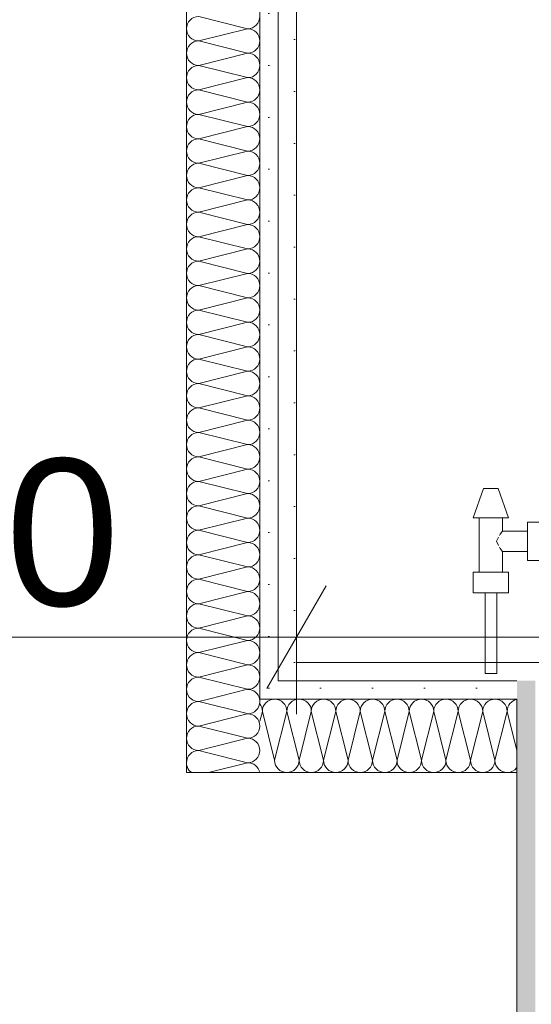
# Model space of a CAD drawing. Header units: metres. Extents: x -3.6 to 84.5, y -11 to 16.8.
# Tile 444 of 656: x 44.201 to 44.55, y 3.002 to 3.673. Entities that reach past the tile are written whole.
import ezdxf

# ---------------------------------------------------------------- set-up
doc = ezdxf.new("R2010")
doc.units = ezdxf.units.M
doc.header["$MEASUREMENT"] = 0
doc.linetypes.add('Wipeout_Contour', pattern=[1, 0, -1])
for name, color, linetype in [('152 - Bemaßung_ Beschriftung.Ausbau', 7, 'Continuous'), ('606 - Struktur.Wand Innen Ausbau', 7, 'Continuous'), ('801 - HKLSE.Heizung_ Klima_ Lüftung', 7, 'Continuous'), ('Neubau_606 - Struktur.Wand Innen Ausbau', 7, 'Continuous'), ('Neubau_650 - Abdeckung.Fußboden Aufbau', 7, 'Continuous')]:
    doc.layers.add(name, color=color, linetype=linetype)
doc.styles.add('ERSTELLTER_STIL_2', font='txt')
doc.dimstyles.new('ERSTELLTER_STIL__3', dxfattribs={"dimtxt": 0.1, "dimasz": 0.0532, "dimexe": 0.18, "dimexo": 0.0625, "dimgap": 0, "dimtad": 1, "dimtih": 1, "dimtoh": 1, "dimzin": 0, "dimdsep": 46, "dimtxsty": 'ERSTELLTER_STIL_2', "dimblk": 'ARROWHEAD_2', "dimblk1": 'ARROWHEAD_2', "dimblk2": 'ARROWHEAD_2', "dimcen": 0.09, "dimse1": 1, "dimse2": 1, "dimclrd": 7, "dimclre": 7, "dimclrt": 7, "dimazin": 0, "dimtfac": 1, "dimtdec": 4, "dimtmove": 0, "dimatfit": 3, "dimfxl": 1, "dimtolj": 1, "dimtzin": 0, "dimarcsym": 0})
pattern_1 = [(45, (0, 0), (-0.01767767, 0.01767767), [0, -0.025])]

# ---------------------------------------------------------------- blocks, each defined once
blk = doc.blocks.new('*X151')
at = {"layer": 'Neubau_606 - Struktur.Wand Innen Ausbau', "color": 7, "linetype": 'Continuous', "lineweight": 5}
for p, q in [((44.35666, 3.2), (44.35443, 3.19944)), ((44.35666, 3.2), (44.35532, 3.20033)), ((44.35666, 3.18333), (44.34199, 3.187)), ((44.35666, 3.18333), (44.33221, 3.17722)), ((44.35666, 3.16667), (44.32866, 3.17367)), ((44.35666, 3.16667), (44.32999, 3.16))]:
    blk.add_line(p, q, dxfattribs=at)
for centre, start, end in [((44.35666, 3.20833), 270, 0), ((44.35666, 3.20833), 0, 10.55076), ((44.35666, 3.19167), 0, 90), ((44.35666, 3.19167), 270, 0), ((44.35666, 3.175), 0, 90), ((44.35666, 3.175), 270, 0), ((44.35666, 3.15833), 11.53774, 90), ((44.32332, 3.16667), 216.86935, 233.12882)]:
    blk.add_arc(centre, 0.00833, start, end, dxfattribs=at)
blk = doc.blocks.new('*X152')
at = {"layer": 'Neubau_606 - Struktur.Wand Innen Ausbau', "color": 7, "linetype": 'Continuous', "lineweight": 5}
for p, q in [((44.32999, 3.21), (44.32332, 3.20833)), ((44.35532, 3.20033), (44.32332, 3.20833)), ((44.35443, 3.19944), (44.32332, 3.19167)), ((44.34199, 3.187), (44.32332, 3.19167)), ((44.33221, 3.17722), (44.32332, 3.175)), ((44.32866, 3.17367), (44.32332, 3.175))]:
    blk.add_line(p, q, dxfattribs=at)
for centre, start, end in [((44.32332, 3.2), 90, 180), ((44.32332, 3.21667), 233.12882, 270), ((44.35666, 3.20833), 10.55076, 11.53774), ((44.32332, 3.2), 180, 270), ((44.32332, 3.18333), 90, 180), ((44.32332, 3.18333), 180, 270), ((44.32332, 3.16667), 90, 180), ((44.32332, 3.16667), 180, 216.86935)]:
    blk.add_arc(centre, 0.00833, start, end, dxfattribs=at)
blk = doc.blocks.new('*X153')
at = {"layer": 'Neubau_606 - Struktur.Wand Innen Ausbau', "color": 7, "linetype": 'Continuous', "lineweight": 5}
for p, q in [((44.35666, 3.66667), (44.32332, 3.675)), ((44.35666, 3.66667), (44.32332, 3.65833)), ((44.35666, 3.65), (44.32332, 3.65833)), ((44.35666, 3.65), (44.32332, 3.64167)), ((44.35666, 3.63333), (44.32332, 3.64167)), ((44.35666, 3.63333), (44.32332, 3.625)), ((44.35666, 3.61667), (44.32332, 3.625)), ((44.35666, 3.61667), (44.32332, 3.60833)), ((44.35666, 3.6), (44.32332, 3.60833)), ((44.35666, 3.6), (44.32332, 3.59167)), ((44.35666, 3.58333), (44.32332, 3.59167)), ((44.35666, 3.58333), (44.32332, 3.575)), ((44.35666, 3.56667), (44.32332, 3.575)), ((44.35666, 3.56667), (44.32332, 3.55833)), ((44.35666, 3.55), (44.32332, 3.55833)), ((44.35666, 3.55), (44.32332, 3.54167)), ((44.35666, 3.53333), (44.32332, 3.54167)), ((44.35666, 3.53333), (44.32332, 3.525)), ((44.35666, 3.51667), (44.32332, 3.525)), ((44.35666, 3.51667), (44.32332, 3.50833)), ((44.35666, 3.5), (44.32332, 3.50833)), ((44.35666, 3.5), (44.32332, 3.49167)), ((44.35666, 3.48333), (44.32332, 3.49167)), ((44.35666, 3.48333), (44.32332, 3.475)), ((44.35666, 3.46667), (44.32332, 3.475)), ((44.35666, 3.46667), (44.32332, 3.45833)), ((44.35666, 3.45), (44.32332, 3.45833)), ((44.35666, 3.45), (44.32332, 3.44167)), ((44.35666, 3.43333), (44.32332, 3.44167)), ((44.35666, 3.43333), (44.32332, 3.425)), ((44.35666, 3.41667), (44.32332, 3.425)), ((44.35666, 3.41667), (44.32332, 3.40833)), ((44.35666, 3.4), (44.32332, 3.40833)), ((44.35666, 3.4), (44.32332, 3.39167)), ((44.35666, 3.38333), (44.32332, 3.39167)), ((44.35666, 3.38333), (44.32332, 3.375)), ((44.35666, 3.36667), (44.32332, 3.375)), ((44.35666, 3.36667), (44.32332, 3.35833)), ((44.35666, 3.35), (44.32332, 3.35833)), ((44.35666, 3.35), (44.32332, 3.34167)), ((44.35666, 3.33333), (44.32332, 3.34167)), ((44.35666, 3.33333), (44.32332, 3.325)), ((44.35666, 3.31667), (44.32332, 3.325)), ((44.35666, 3.31667), (44.32332, 3.30833)), ((44.35666, 3.3), (44.32332, 3.30833)), ((44.35666, 3.3), (44.32332, 3.29167)), ((44.35666, 3.28333), (44.32332, 3.29167)), ((44.35666, 3.28333), (44.32332, 3.275)), ((44.35666, 3.26667), (44.32332, 3.275)), ((44.35666, 3.26667), (44.32332, 3.25833)), ((44.35666, 3.25), (44.32332, 3.25833)), ((44.35666, 3.25), (44.32332, 3.24167)), ((44.35666, 3.23333), (44.32332, 3.24167)), ((44.35666, 3.23333), (44.32332, 3.225)), ((44.35666, 3.21667), (44.32332, 3.225)), ((44.35666, 3.21667), (44.32999, 3.21))]:
    blk.add_line(p, q, dxfattribs=at)
for centre, start, end in [((44.32332, 3.66667), 90, 180), ((44.35666, 3.675), 270, 0), ((44.32332, 3.66667), 180, 270), ((44.35666, 3.65833), 0, 90), ((44.32332, 3.65), 90, 180), ((44.35666, 3.65833), 270, 0), ((44.32332, 3.65), 180, 270), ((44.35666, 3.64167), 0, 90), ((44.32332, 3.63333), 90, 180), ((44.35666, 3.64167), 270, 0), ((44.32332, 3.63333), 180, 270), ((44.35666, 3.625), 0, 90), ((44.32332, 3.61667), 90, 180), ((44.35666, 3.625), 270, 0), ((44.32332, 3.61667), 180, 270), ((44.35666, 3.60833), 0, 90), ((44.32332, 3.6), 90, 180), ((44.35666, 3.60833), 270, 0), ((44.32332, 3.6), 180, 270), ((44.35666, 3.59167), 0, 90), ((44.32332, 3.58333), 90, 180), ((44.35666, 3.59167), 270, 0), ((44.32332, 3.58333), 180, 270), ((44.35666, 3.575), 0, 90), ((44.32332, 3.56667), 90, 180), ((44.35666, 3.575), 270, 0), ((44.32332, 3.56667), 180, 270), ((44.35666, 3.55833), 0, 90), ((44.32332, 3.55), 90, 180), ((44.35666, 3.55833), 270, 0), ((44.32332, 3.55), 180, 270), ((44.35666, 3.54167), 0, 90), ((44.32332, 3.53333), 90, 180), ((44.35666, 3.54167), 270, 0), ((44.32332, 3.53333), 180, 270), ((44.35666, 3.525), 0, 90), ((44.32332, 3.51667), 90, 180), ((44.35666, 3.525), 270, 0), ((44.32332, 3.51667), 180, 270), ((44.35666, 3.50833), 0, 90), ((44.32332, 3.5), 90, 180), ((44.35666, 3.50833), 270, 0), ((44.32332, 3.5), 180, 270), ((44.35666, 3.49167), 0, 90), ((44.32332, 3.48333), 90, 180), ((44.35666, 3.49167), 270, 0), ((44.32332, 3.48333), 180, 270), ((44.35666, 3.475), 0, 90), ((44.32332, 3.46667), 90, 180), ((44.35666, 3.475), 270, 0), ((44.32332, 3.46667), 180, 270), ((44.35666, 3.45833), 0, 90), ((44.32332, 3.45), 90, 180), ((44.35666, 3.45833), 270, 0), ((44.32332, 3.45), 180, 270), ((44.35666, 3.44167), 0, 90), ((44.32332, 3.43333), 90, 180), ((44.35666, 3.44167), 270, 0), ((44.32332, 3.43333), 180, 270), ((44.35666, 3.425), 0, 90), ((44.32332, 3.41667), 90, 180), ((44.35666, 3.425), 270, 0), ((44.32332, 3.41667), 180, 270), ((44.35666, 3.40833), 0, 90), ((44.32332, 3.4), 90, 180), ((44.35666, 3.40833), 270, 0), ((44.32332, 3.4), 180, 270), ((44.35666, 3.39167), 0, 90), ((44.32332, 3.38333), 90, 180), ((44.35666, 3.39167), 270, 0), ((44.32332, 3.38333), 180, 270), ((44.35666, 3.375), 0, 90), ((44.32332, 3.36667), 90, 180), ((44.35666, 3.375), 270, 0), ((44.32332, 3.36667), 180, 270), ((44.35666, 3.35833), 0, 90), ((44.32332, 3.35), 90, 180), ((44.35666, 3.35833), 270, 0), ((44.32332, 3.35), 180, 270), ((44.35666, 3.34167), 0, 90), ((44.32332, 3.33333), 90, 180), ((44.35666, 3.34167), 270, 0), ((44.32332, 3.33333), 180, 270), ((44.35666, 3.325), 0, 90), ((44.32332, 3.31667), 90, 180), ((44.35666, 3.325), 270, 0), ((44.32332, 3.31667), 180, 270), ((44.35666, 3.30833), 0, 90), ((44.32332, 3.3), 90, 180), ((44.35666, 3.30833), 270, 0), ((44.32332, 3.3), 180, 270), ((44.35666, 3.29167), 0, 90), ((44.32332, 3.28333), 90, 180), ((44.35666, 3.29167), 270, 0), ((44.32332, 3.28333), 180, 270), ((44.35666, 3.275), 0, 90), ((44.32332, 3.26667), 90, 180), ((44.35666, 3.275), 270, 0), ((44.32332, 3.26667), 180, 270), ((44.35666, 3.25833), 0, 90), ((44.32332, 3.25), 90, 180), ((44.35666, 3.25833), 270, 0), ((44.32332, 3.25), 180, 270), ((44.35666, 3.24167), 0, 90), ((44.32332, 3.23333), 90, 180), ((44.35666, 3.24167), 270, 0), ((44.32332, 3.23333), 180, 270), ((44.35666, 3.225), 0, 90), ((44.32332, 3.21667), 90, 180), ((44.35666, 3.225), 270, 0), ((44.32332, 3.21667), 180, 233.12882), ((44.35666, 3.20833), 11.53774, 90)]:
    blk.add_arc(centre, 0.00833, start, end, dxfattribs=at)
blk = doc.blocks.new('*X161')
at = {"layer": 'Neubau_606 - Struktur.Wand Innen Ausbau', "color": 7, "linetype": 'Continuous', "lineweight": 5}
for p, q in [((44.36667, 3.20167), (44.36499, 3.19496)), ((44.36667, 3.20167), (44.375, 3.16833)), ((44.38333, 3.20167), (44.375, 3.16833)), ((44.38333, 3.20167), (44.39167, 3.16833)), ((44.4, 3.20167), (44.39167, 3.16833)), ((44.4, 3.20167), (44.40833, 3.16833)), ((44.41667, 3.20167), (44.40833, 3.16833)), ((44.41667, 3.20167), (44.425, 3.16833)), ((44.43333, 3.20167), (44.425, 3.16833)), ((44.43333, 3.20167), (44.44167, 3.16833)), ((44.45, 3.20167), (44.44167, 3.16833)), ((44.45, 3.20167), (44.45833, 3.16833)), ((44.46667, 3.20167), (44.45833, 3.16833)), ((44.46667, 3.20167), (44.475, 3.16833)), ((44.48333, 3.20167), (44.475, 3.16833)), ((44.48333, 3.20167), (44.49167, 3.16833)), ((44.5, 3.20167), (44.49167, 3.16833)), ((44.5, 3.20167), (44.50833, 3.16833)), ((44.51667, 3.20167), (44.50833, 3.16833)), ((44.51667, 3.20167), (44.525, 3.16833)), ((44.53333, 3.20167), (44.525, 3.16833)), ((44.53333, 3.20167), (44.53999, 3.17504))]:
    blk.add_line(p, q, dxfattribs=at)
for centre, start, end in [((44.35833, 3.20167), 0, 36.9812), ((44.375, 3.20167), 90, 180), ((44.375, 3.20167), 0, 90), ((44.39167, 3.20167), 90, 180), ((44.39167, 3.20167), 0, 90), ((44.40833, 3.20167), 90, 180), ((44.40833, 3.20167), 0, 90), ((44.425, 3.20167), 90, 180), ((44.425, 3.20167), 0, 90), ((44.44167, 3.20167), 90, 180), ((44.44167, 3.20167), 0, 90), ((44.45833, 3.20167), 90, 180), ((44.45833, 3.20167), 0, 90), ((44.475, 3.20167), 90, 180), ((44.475, 3.20167), 0, 90), ((44.49167, 3.20167), 90, 180), ((44.49167, 3.20167), 0, 90), ((44.50833, 3.20167), 90, 180), ((44.50833, 3.20167), 0, 90), ((44.525, 3.20167), 90, 180), ((44.525, 3.20167), 0, 90), ((44.54167, 3.20167), 101.61419, 180), ((44.38333, 3.16833), 180, 270), ((44.38333, 3.16833), 270, 0), ((44.4, 3.16833), 180, 270), ((44.4, 3.16833), 270, 0), ((44.41667, 3.16833), 180, 270), ((44.41667, 3.16833), 270, 0), ((44.43333, 3.16833), 180, 270), ((44.43333, 3.16833), 270, 0), ((44.45, 3.16833), 180, 270), ((44.45, 3.16833), 270, 0), ((44.46667, 3.16833), 180, 270), ((44.46667, 3.16833), 270, 0), ((44.48333, 3.16833), 180, 270), ((44.48333, 3.16833), 270, 0), ((44.5, 3.16833), 180, 270), ((44.5, 3.16833), 270, 0), ((44.51667, 3.16833), 180, 270), ((44.51667, 3.16833), 270, 0), ((44.53333, 3.16833), 180, 270), ((44.36667, 3.16833), 258.39479, 270), ((44.53333, 3.16833), 270, 323.00418)]:
    blk.add_arc(centre, 0.00833, start, end, dxfattribs=at)
blk = doc.blocks.new('*D607')
at = {"layer": '152 - Bemaßung_ Beschriftung.Ausbau', "color": 7, "linetype": 'Continuous', "lineweight": 5}
for p, q in [((43.98999, 3.19973), (43.98999, 3.30473)), ((44.38999, 3.19973), (44.38999, 3.30473)), ((44.0102, 3.28723), (43.96978, 3.21723)), ((44.4102, 3.28723), (44.36978, 3.21723)), ((43.98999, 3.25223), (44.38999, 3.25223))]:
    blk.add_line(p, q, dxfattribs=at)
at = {"layer": '152 - Bemaßung_ Beschriftung.Ausbau', "color": 7, "lineweight": 5, "insert": (44.1141, 3.27223), "char_height": 0.1, "attachment_point": 7, "style": 'ERSTELLTER_STIL_2'}
blk.add_mtext('\\A1;{\\pql;\\fArial|b0|i0|c0|p38;40}', dxfattribs=at)
blk = doc.blocks.new('ARROWHEAD_2')
at = {"color": 0, "linetype": 'Continuous', "lineweight": 0}
for p, q in [((-0.378, -0.655), (0.378, 0.655)), ((0, 0), (-1, 0))]:
    blk.add_line(p, q, dxfattribs=at)
blk = doc.blocks.new('*D608')
at = {"layer": '152 - Bemaßung_ Beschriftung.Ausbau', "color": 7, "linetype": 'Continuous', "lineweight": 5}
for p, q in [((44.38999, 3.19973), (44.38999, 3.30473)), ((45.515, 3.19973), (45.515, 3.30473)), ((44.4102, 3.28723), (44.36978, 3.21723)), ((45.53521, 3.28723), (45.49479, 3.21723)), ((44.38999, 3.25223), (45.515, 3.25223))]:
    blk.add_line(p, q, dxfattribs=at)
at = {"layer": '152 - Bemaßung_ Beschriftung.Ausbau', "color": 7, "lineweight": 5, "char_height": 0.1, "attachment_point": 7, "style": 'ERSTELLTER_STIL_2'}
for s, insert in [('\\A1;{\\pql;\\fArial|b0|i0|c0|p38;1,12\\fArial|b0|i0|c0|p38;\\A1{\\H.66x;\\S5^  ;}}', (44.75648, 3.25282)), ('\\A1;{\\pql;\\fArial|b0|i0|c0|p38;3}', (45.41888, 3.27223))]:
    blk.add_mtext(s, dxfattribs=dict(at, insert=insert))
blk = doc.blocks.new('*D644')
at = {"layer": '152 - Bemaßung_ Beschriftung.Ausbau', "color": 7, "linetype": 'Continuous', "lineweight": 5}
for p, q in [((-0.165, -10.6375), (-0.165, -10.5325)), ((62.42503, -10.6375), (62.42503, -10.5325)), ((-0.14479, -10.55), (-0.18521, -10.62)), ((62.40482, -10.62), (62.44523, -10.55)), ((-0.19923, -10.585), (-0.165, -10.585)), ((-0.165, -10.585), (62.42503, -10.585)), ((62.42503, -10.585), (62.45926, -10.585))]:
    blk.add_line(p, q, dxfattribs=at)
at = {"layer": '152 - Bemaßung_ Beschriftung.Ausbau', "color": 7, "lineweight": 5, "insert": (30.95904, -10.565), "char_height": 0.1, "attachment_point": 7, "style": 'ERSTELLTER_STIL_2'}
blk.add_mtext('\\A1;{\\pql;\\fArial|b0|i0|c0|p38;62,59}', dxfattribs=at)

msp = doc.modelspace()

# ---------------------------------------------------------------- hatches: boundary and pattern name
at = {"layer": '606 - Struktur.Wand Innen Ausbau', "linetype": 'Continuous', "lineweight": 0, "true_color": 0x000000}
h = msp.add_hatch(dxfattribs=at)
h.set_pattern_fill('Gips_0001', color=18, style=0, pattern_type=2)
h.set_pattern_definition(pattern_1)
h.paths.add_polyline_path([(44.53999, 3.2225), (44.53999, 0.255), (44.55249, 0.255), (44.55249, 3.2225)])
at = {"layer": 'Neubau_606 - Struktur.Wand Innen Ausbau', "linetype": 'Continuous', "lineweight": 0, "true_color": 0x000000}
h = msp.add_hatch(dxfattribs=at)
h.set_pattern_fill('Gips_0001', color=18, style=0, pattern_type=2)
h.set_pattern_definition(pattern_1)
h.paths.add_polyline_path([(44.37749, 4.1475), (44.37749, 3.235), (44.38999, 3.235), (44.38999, 4.1475)])
h = msp.add_hatch(dxfattribs=at)
h.set_pattern_fill('Gips_0001', color=18, style=0, pattern_type=2)
h.set_pattern_definition(pattern_1)
h.paths.add_polyline_path([(44.36499, 4.135), (44.36499, 3.2225), (44.37749, 3.2225), (44.37749, 4.135)])
h = msp.add_hatch(dxfattribs=at)
h.set_pattern_fill('Gips_0001', color=18, style=0, pattern_type=2)
h.set_pattern_definition(pattern_1)
h.paths.add_polyline_path([(44.38999, 3.235), (44.37749, 3.2225), (44.38999, 3.2225)])
h = msp.add_hatch(dxfattribs=at)
h.set_pattern_fill('Gips_0001', color=18, style=0, pattern_type=2)
h.set_pattern_definition(pattern_1)
h.paths.add_polyline_path([(44.38999, 3.235), (44.37749, 3.235), (44.37749, 3.2225)])
h = msp.add_hatch(dxfattribs=at)
h.set_pattern_fill('Gips_0001', color=18, style=0, pattern_type=2)
h.set_pattern_definition(pattern_1)
h.paths.add_polyline_path([(44.37749, 3.2225), (44.36499, 3.21), (44.37749, 3.21)])
h = msp.add_hatch(dxfattribs=at)
h.set_pattern_fill('Gips_0001', color=18, style=0, pattern_type=2)
h.set_pattern_definition(pattern_1)
h.paths.add_polyline_path([(44.37749, 3.2225), (44.36499, 3.2225), (44.36499, 3.21)])
h = msp.add_hatch(dxfattribs=at)
h.set_pattern_fill('Gips_0001', color=18, style=0, pattern_type=2)
h.set_pattern_definition(pattern_1)
h.paths.add_polyline_path([(44.37749, 3.21), (44.53999, 3.21), (44.53999, 3.2225), (44.37749, 3.2225)])
at = {"layer": 'Neubau_650 - Abdeckung.Fußboden Aufbau', "linetype": 'Continuous', "lineweight": 13, "true_color": 0xafafaf}
h = msp.add_hatch(dxfattribs=at)
h.set_pattern_fill('Raster_60x60_Fuge_2mm_0001', color=253, style=0, pattern_type=2)
h.set_pattern_definition([(360, (44.814, 4.89), (4e-09, 0.602), []), (90, (44.814, 4.89), (-0.602, 4e-09), [])])
h.paths.add_polyline_path([(45.42019, 5.76), (44.38999, 5.76), (44.38999, 3.235), (47.04499, 3.235), (47.04499, 4.89), (46.61999, 4.89), (46.61999, 5.18998), (45.42019, 5.18998)])

# ---------------------------------------------------------------- linework, layer by layer
at = {"layer": '606 - Struktur.Wand Innen Ausbau', "color": 7, "linetype": 'Continuous', "lineweight": 5, "flags": 128}
msp.add_lwpolyline([(44.53999, 3.21), (44.53999, 0.255)], dxfattribs=at)
at = {"layer": 'Neubau_606 - Struktur.Wand Innen Ausbau', "color": 1, "linetype": 'Continuous', "lineweight": 5}
for p, q in [((44.37749, 3.2225), (44.37749, 4.135)), ((44.36499, 3.21), (44.36499, 4.085)), ((44.53999, 3.2225), (44.37749, 3.2225)), ((44.36499, 3.21), (44.37749, 3.21)), ((44.36499, 3.21), (44.37749, 3.21)), ((44.53999, 3.21), (44.37749, 3.21))]:
    msp.add_line(p, q, dxfattribs=at)
at = {"layer": 'Neubau_606 - Struktur.Wand Innen Ausbau', "color": 1, "linetype": 'Continuous', "lineweight": 5, "flags": 128}
for points in [[(44.38999, 3.235), (44.38999, 4.16)], [(44.31499, 4.085), (44.31499, 3.16)], [(44.53999, 3.21), (44.53999, 3.16)], [(44.31499, 3.16), (44.36499, 3.16)], [(44.36499, 3.16), (44.53999, 3.16)]]:
    msp.add_lwpolyline(points, dxfattribs=at)
at = {"layer": 'Neubau_650 - Abdeckung.Fußboden Aufbau', "color": 1, "linetype": 'Continuous', "lineweight": 13, "flags": 128}
for points in [[(44.38999, 3.235), (47.04499, 3.235), (47.04499, 4.89), (46.61999, 4.89), (46.61999, 5.18998), (45.42019, 5.18998), (45.42019, 5.76)], [(44.38999, 4.775), (44.38999, 3.235)]]:
    msp.add_lwpolyline(points, dxfattribs=at)

# ---------------------------------------------------------------- block references
at = {"layer": 'Neubau_606 - Struktur.Wand Innen Ausbau', "color": 1, "lineweight": 13}
for name in ['*X153', '*X152', '*X151', '*X161']:
    msp.add_blockref(name, (0, 0), dxfattribs=at)

# ---------------------------------------------------------------- dimensions: what is measured, and where the dimension line sits
at = {"layer": '152 - Bemaßung_ Beschriftung.Ausbau', "color": 7, "linetype": 'Continuous', "lineweight": 5}
dim = msp.add_linear_dim(base=(44.38999, 3.25223), p1=(43.98999, 3.72), p2=(44.38999, 3.235), dimstyle='ERSTELLTER_STIL__3', dxfattribs=at)
dim.commit()
dim.dimension.update_dxf_attribs({"geometry": '*D607', "text_midpoint": (44.19034, 3.32223), "dimtype": 160})

# ---------------------------------------------------------------- next in the draw order: wipeouts: each hides what was drawn before it
at = {"color": 254, "linetype": 'Wipeout_Contour', "lineweight": 0, "ltscale": 1431.99919}
msp.add_wipeout([(44.58224, 3.33049), (44.57224, 3.33049), (44.57224, 3.3255), (44.56224, 3.3255), (44.56224, 3.3305), (44.54724, 3.3305), (44.54724, 3.3245), (44.53024, 3.3245), (44.53024, 3.3335), (44.53424, 3.3335), (44.52724, 3.3535), (44.51724, 3.3535), (44.51024, 3.3335), (44.51424, 3.3335), (44.51424, 3.2965), (44.51024, 3.2965), (44.51024, 3.2825), (44.51824, 3.2825), (44.51824, 3.2275), (44.52624, 3.2275), (44.52624, 3.2825), (44.53424, 3.2825), (44.53424, 3.2965), (44.53024, 3.2965), (44.53024, 3.3105), (44.54724, 3.3105), (44.54724, 3.3045), (44.56224, 3.3045), (44.56224, 3.3095), (44.57224, 3.3095), (44.57224, 3.30451), (44.58224, 3.30451)], dxfattribs=at).dxf.layer = '801 - HKLSE.Heizung_ Klima_ Lüftung'

# ---------------------------------------------------------------- next in the draw order: hatches: boundary and pattern name
at = {"layer": '606 - Struktur.Wand Innen Ausbau', "linetype": 'Continuous', "lineweight": 0, "true_color": 0x000000}
h = msp.add_hatch(dxfattribs=at)
h.set_pattern_fill('Gips_0001', color=18, style=0, pattern_type=2)
h.set_pattern_definition(pattern_1)
h.paths.add_polyline_path([(44.55249, 3.235), (44.53999, 3.235), (44.55249, 3.2225)])
h = msp.add_hatch(dxfattribs=at)
h.set_pattern_fill('Gips_0001', color=18, style=0, pattern_type=2)
h.set_pattern_definition(pattern_1)
h.paths.add_polyline_path([(44.55249, 3.2225), (44.53999, 3.235), (44.53999, 3.2225)])
at = {"layer": 'Neubau_606 - Struktur.Wand Innen Ausbau', "linetype": 'Continuous', "lineweight": 0, "true_color": 0x000000}
h = msp.add_hatch(dxfattribs=at)
h.set_pattern_fill('Gips_0001', color=18, style=0, pattern_type=2)
h.set_pattern_definition(pattern_1)
h.paths.add_polyline_path([(44.38999, 3.2225), (44.53999, 3.2225), (44.53999, 3.235), (44.38999, 3.235)])

# ---------------------------------------------------------------- next in the draw order: linework, layer by layer
at = {"layer": '606 - Struktur.Wand Innen Ausbau', "color": 7, "linetype": 'Continuous', "lineweight": 5, "flags": 128}
msp.add_lwpolyline([(44.53999, 3.235), (44.55249, 3.235)], dxfattribs=at)
at = {"layer": '801 - HKLSE.Heizung_ Klima_ Lüftung', "color": 7, "linetype": 'Continuous', "lineweight": 5}
for p, q in [((44.51024, 3.3335), (44.51724, 3.3535)), ((44.51871, 3.3535), (44.51724, 3.3535)), ((44.52224, 3.3535), (44.51871, 3.3535)), ((44.52578, 3.3535), (44.52224, 3.3535)), ((44.52724, 3.3535), (44.52578, 3.3535)), ((44.53424, 3.3335), (44.52724, 3.3535)), ((44.51376, 3.3335), (44.51024, 3.3335)), ((44.52224, 3.3335), (44.51376, 3.3335)), ((44.51424, 3.2965), (44.51424, 3.3335)), ((44.53073, 3.3335), (44.52224, 3.3335)), ((44.53024, 3.3245), (44.53024, 3.3335)), ((44.53424, 3.3335), (44.53073, 3.3335)), ((44.54724, 3.324), (44.54724, 3.3305)), ((44.54724, 3.3305), (44.56224, 3.3305)), ((44.52612, 3.3175), (44.52751, 3.32035)), ((44.52801, 3.32139), (44.52853, 3.32245)), ((44.52853, 3.32245), (44.53024, 3.3245)), ((44.53024, 3.3245), (44.54724, 3.3245)), ((44.54724, 3.311), (44.54724, 3.324)), ((44.52751, 3.31465), (44.52612, 3.3175)), ((44.52853, 3.31255), (44.52801, 3.31361)), ((44.53024, 3.3105), (44.52853, 3.31255)), ((44.53024, 3.2965), (44.53024, 3.3105)), ((44.53024, 3.3105), (44.54724, 3.3105)), ((44.54724, 3.3045), (44.54724, 3.311)), ((44.54724, 3.3045), (44.56224, 3.3045)), ((44.51624, 3.2965), (44.51024, 3.2965)), ((44.51024, 3.2825), (44.51024, 3.2965)), ((44.52824, 3.2965), (44.51624, 3.2965)), ((44.53424, 3.2965), (44.52824, 3.2965)), ((44.53424, 3.2825), (44.53424, 3.2965)), ((44.51624, 3.2825), (44.51024, 3.2825)), ((44.52824, 3.2825), (44.51624, 3.2825)), ((44.51824, 3.2275), (44.51824, 3.2825)), ((44.51942, 3.2825), (44.51824, 3.2825)), ((44.52224, 3.2825), (44.51942, 3.2825)), ((44.52507, 3.2825), (44.52224, 3.2825)), ((44.52624, 3.2825), (44.52507, 3.2825)), ((44.52624, 3.2275), (44.52624, 3.2825)), ((44.53424, 3.2825), (44.52824, 3.2825)), ((44.51942, 3.2275), (44.51824, 3.2275)), ((44.52224, 3.2275), (44.51942, 3.2275)), ((44.52507, 3.2275), (44.52224, 3.2275)), ((44.52624, 3.2275), (44.52507, 3.2275))]:
    msp.add_line(p, q, dxfattribs=at)
at = {"layer": 'Neubau_606 - Struktur.Wand Innen Ausbau', "color": 1, "linetype": 'Continuous', "lineweight": 5, "flags": 128}
msp.add_lwpolyline([(44.53999, 3.235), (44.38999, 3.235)], dxfattribs=at)

# ---------------------------------------------------------------- next in the draw order: dimensions: what is measured, and where the dimension line sits
at = {"layer": '152 - Bemaßung_ Beschriftung.Ausbau', "color": 7, "linetype": 'Continuous', "lineweight": 5}
for base, p1, p2, picture, middle in [((62.42503, -10.585), (-0.165, -0.145), (62.42503, 5.1), '*D644', (31.12704, -10.515)), ((45.515, 3.25223), (44.38999, 3.235), (45.515, 3.235), '*D608', (45.02142, 3.32223))]:
    dim = msp.add_linear_dim(base=base, p1=p1, p2=p2, dimstyle='ERSTELLTER_STIL__3', dxfattribs=at)
    dim.commit()
    dim.dimension.update_dxf_attribs({"geometry": picture, "text_midpoint": middle, "dimtype": 160})

doc.saveas('drawing.dxf')
